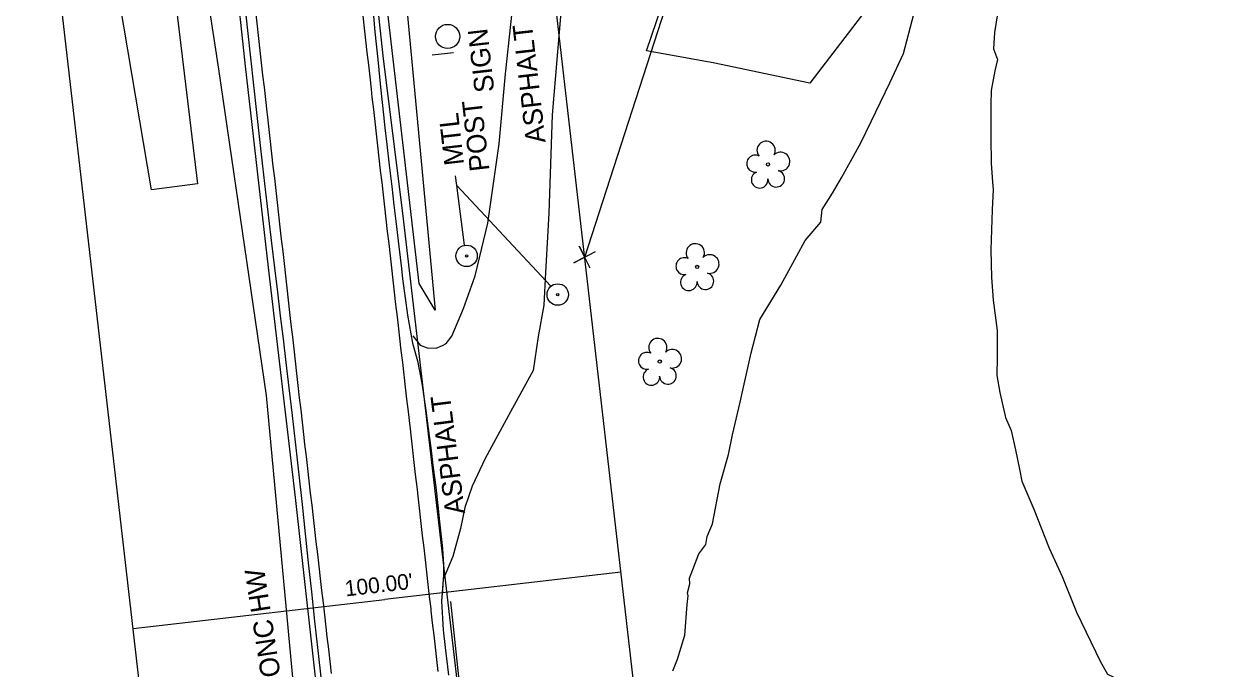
# Model space of a CAD drawing. Extents: x 472260 to 482161, y 489063 to 507124.
# Drawn here: x 478109.7 to 478356.2, y 497002.5 to 497133.8 of the extents above; entities that cross this region are included whole.
import ezdxf

# ---------------------------------------------------------------- set-up
doc = ezdxf.new("R2010")
doc.units = 0
for name, color, linetype in [('Exist Roads Change in Surface', 7, 'Continuous'), ('Exist Roads EOP Other Cogo Point CELL', 7, 'Continuous'), ('Exist Structure Minor Drop Inlet Cogo Elevation', 7, 'Continuous'), ('Exist Structure Minor Drop Inlet Cogo Number', 7, 'Continuous'), ('Exist Structure Minor Pipes CMP 15 Inch Cogo Comment', 7, 'Continuous'), ('Exist Structure Minor Pipes CMP 30 Inch', 7, 'Continuous'), ('Prop Drainage Structure Catch Basin Convert From Junction Box Label', 7, 'Continuous'), ('Prop Drainage Structure Drop Inlet Grate 2 Narrow Slots and Sag Grates 840 24 CELL', 7, 'Continuous'), ('Prop Drainage Structure Drop Inlet Grate 2 Wide Slots and Flat Grates 840 20 Label', 7, 'Continuous'), ('Prop Drainage Structure Pipe Collar Label', 7, 'Continuous'), ('Prop Drainage Structure Pipe Plug CELL', 7, 'Continuous'), ('Prop Drainage Structure Pipe RCP 24in Class III', 7, 'Continuous'), ('Prop Drainage Structure Pipe RCP 30in Class III', 7, 'Continuous'), ('Prop Drainage Structure Pipe RCP 48in Class IV', 7, 'Continuous'), ('Prop Drainage Structure Pipe Stub Out CELL', 7, 'Continuous'), ('Prop Drainage Structure Plot Symbol 20 Scale CELL', 7, 'Continuous'), ('Prop Drainage Structure Plot Symbol 50 Scale CELL', 7, 'Continuous'), ('Prop Drainage Structure Tops and Inverts LABEL', 7, 'Continuous'), ('Prop Earthen Structure Ditch Flow Line', 7, 'Continuous'), ('Prop Erosion Rip Rap Class I', 7, 'Continuous'), ('Prop Erosion Rip Rap Pad at Outlet Label', 7, 'Continuous')]:
    doc.layers.add(name, color=color, linetype=linetype)

msp = doc.modelspace()

# ---------------------------------------------------------------- linework, layer by layer
at = {"layer": 'Exist Roads EOP Other Cogo Point CELL'}
msp.add_line((478223.82, 497086.34), (478223.82, 497086.34), dxfattribs=at)
msp.add_lwpolyline([(478224.96, 497084.12), (478222.68, 497088.57), (478223.82, 497086.34), (478221.59, 497085.21), (478226.05, 497087.48)], dxfattribs=at)
at = {"layer": 'Exist Structure Minor Drop Inlet Cogo Elevation'}
for p, q in [((478344.04, 496042.24), (478169.39, 497559.09)), ((478244.7, 496030.8), (478097.62, 497308.11))]:
    msp.add_line(p, q, dxfattribs=at)
at = {"layer": 'Exist Structure Minor Drop Inlet Cogo Number'}
msp.add_line((478223.82, 497086.34), (478311.08, 497355.96), dxfattribs=at)
at = {"layer": 'Exist Structure Minor Pipes CMP 15 Inch Cogo Comment'}
for p in [(478231.21, 497022.18), (478131.86, 497010.75)]:
    msp.add_line(p, (478183.11, 497016.65), dxfattribs=at)
at = {"layer": 'Prop Drainage Structure Catch Basin Convert From Junction Box Label'}
for points in [[(478211.66, 496881.8), (478186.77, 497095.27), (478182.86, 497126.74), (478180.38, 497150.14), (478177.79, 497171.83)], [(478175.99, 496940.22), (478174.61, 496951.71), (478169.98, 496992.26), (478164.93, 497037.4), (478159.43, 497084.25), (478154.74, 497125.24), (478150.53, 497164.63)]]:
    msp.add_lwpolyline(points, dxfattribs=at)
at = {"layer": 'Prop Drainage Structure Drop Inlet Grate 2 Narrow Slots and Sag Grates 840 24 CELL'}
for points in [[(478172.27, 497001.6), (478171.99, 497004.09), (478171.7, 497006.57), (478171.42, 497009.05), (478171.19, 497011.02), (478170.9, 497013.5), (478170.61, 497015.99), (478170.32, 497018.47), (478170.04, 497020.95), (478169.75, 497023.43), (478169.46, 497025.91), (478169.17, 497028.4), (478168.88, 497030.88), (478168.59, 497033.36), (478168.31, 497035.84), (478168.02, 497038.32), (478167.73, 497040.81), (478167.44, 497043.29), (478167.15, 497045.77), (478166.86, 497048.25), (478166.63, 497050.26), (478166.35, 497052.75), (478166.07, 497055.23), (478165.78, 497057.71), (478165.5, 497060.2), (478165.22, 497062.68), (478164.94, 497065.16), (478164.66, 497067.65), (478164.37, 497070.13), (478164.09, 497072.61), (478163.81, 497075.09), (478163.53, 497077.58), (478163.24, 497080.06), (478162.96, 497082.54), (478162.68, 497085.03), (478162.4, 497087.51), (478162.12, 497089.99), (478161.83, 497092.47), (478161.55, 497094.96), (478161.27, 497097.44), (478160.99, 497099.92), (478160.71, 497102.41), (478160.42, 497104.89), (478160.14, 497107.37), (478159.86, 497109.85), (478159.58, 497112.34), (478159.3, 497114.82), (478159.17, 497115.95), (478158.89, 497118.43), (478158.6, 497120.91), (478158.32, 497123.4), (478158.04, 497125.88), (478157.76, 497128.36), (478157.48, 497130.85), (478157.19, 497133.33), (478156.91, 497135.81)], [(478178.67, 497135.45), (478178.94, 497132.96), (478179.22, 497130.48), (478179.49, 497128), (478179.77, 497125.51), (478180.05, 497123.03), (478180.32, 497120.54), (478180.5, 497118.9), (478180.79, 497116.42), (478181.07, 497113.94), (478181.36, 497111.45), (478181.64, 497108.97), (478181.92, 497106.49), (478182.21, 497104), (478182.49, 497101.52), (478182.78, 497099.04), (478183.06, 497096.56), (478183.34, 497094.07), (478183.63, 497091.59), (478183.91, 497089.11), (478184.2, 497086.62), (478184.48, 497084.14), (478184.76, 497081.66), (478185.05, 497079.18), (478185.33, 497076.69), (478185.62, 497074.21), (478185.9, 497071.73), (478186.12, 497069.82), (478186.41, 497067.34), (478186.7, 497064.86), (478186.98, 497062.38), (478187.27, 497059.89), (478187.56, 497057.41), (478187.85, 497054.93), (478188.14, 497052.45), (478188.19, 497052), (478188.48, 497049.51), (478188.76, 497047.03), (478189.05, 497044.55), (478189.33, 497042.07), (478189.62, 497039.58), (478189.9, 497037.1), (478190.19, 497034.62), (478190.47, 497032.14), (478190.76, 497029.66), (478191.05, 497027.17), (478191.33, 497024.69), (478191.62, 497022.21), (478191.9, 497019.73), (478192.19, 497017.25), (478192.47, 497014.76), (478192.52, 497014.37), (478192.8, 497011.89), (478193.09, 497009.41), (478193.37, 497006.93), (478193.66, 497004.44), (478193.94, 497001.96)]]:
    msp.add_lwpolyline(points, dxfattribs=at)
at = {"layer": 'Prop Drainage Structure Drop Inlet Grate 2 Wide Slots and Flat Grates 840 20 Label'}
for p, q in [((478261.15, 497105.21), (478261.15, 497105.21)), ((478246.73, 497084.35), (478246.73, 497084.35)), ((478239.11, 497065.08), (478239.11, 497065.08))]:
    msp.add_line(p, q, dxfattribs=at)
for centre in [(478261.15, 497105.21), (478246.73, 497084.35), (478239.11, 497065.08)]:
    msp.add_circle(centre, 0.326, dxfattribs=at)
for centre, radius, start, end in [((478260.76, 497108.08), 1.86, 330.1651, 219.7134), ((478258.54, 497105.36), 1.73, 62.6636, 279.3457), ((478263.69, 497105.79), 1.9, 257.1011, 134.1999), ((478259.44, 497102.09), 1.69, 111.5671, 6.231), ((478262.82, 497102.31), 1.7, 181.2822, 74.56), ((478246.35, 497087.22), 1.86, 330.1651, 219.7134), ((478249.28, 497084.94), 1.9, 257.1011, 134.1999), ((478244.13, 497084.5), 1.73, 62.6636, 279.3457), ((478245.03, 497081.23), 1.69, 111.5671, 6.231), ((478248.41, 497081.45), 1.7, 181.2822, 74.56), ((478238.72, 497067.95), 1.86, 330.1651, 219.7134), ((478236.5, 497065.23), 1.73, 62.6636, 279.3457), ((478241.66, 497065.66), 1.9, 257.1011, 134.1999), ((478237.41, 497061.95), 1.69, 111.5671, 6.231), ((478240.78, 497062.18), 1.7, 181.2822, 74.56)]:
    msp.add_arc(centre, radius, start, end, dxfattribs=at)
at = {"layer": 'Prop Drainage Structure Pipe Collar Label'}
msp.add_circle((478195.91, 497131.26), 2.46, dxfattribs=at)
at = {"layer": 'Prop Drainage Structure Pipe Plug CELL'}
msp.add_line((478197.08, 497127.9), (478192.79, 497127.43), dxfattribs=at)
at = {"layer": 'Prop Drainage Structure Pipe RCP 24in Class III'}
for points in [[(478241.79, 497002.14), (478242.69, 497004.5), (478244.19, 497009.4), (478244.7, 497015.63), (478244.92, 497017.38), (478244.74, 497018.04), (478245.22, 497019.85), (478245.19, 497020.97), (478247.07, 497025.92), (478248.51, 497027.82), (478248.73, 497029.45), (478249.85, 497032.07), (478251.4, 497040.18), (478253.09, 497046.15), (478253.95, 497050.2), (478255.5, 497056.81), (478257.75, 497066.84), (478259.5, 497073.64), (478263.76, 497080.64), (478267, 497086.62), (478268.69, 497089.71), (478271.9, 497093.46), (478272.18, 497096.05), (478274.3, 497099.38), (478276.15, 497102.59), (478280.04, 497109.6), (478282.18, 497113.94), (478285.95, 497121.8), (478288.76, 497127.78), (478290.85, 497135.79)], [(478307.96, 497136.26), (478307.28, 497132.06), (478307.08, 497128.73), (478307.88, 497126.6), (478307.37, 497124.26), (478306.58, 497120.26), (478306.49, 497117.38), (478306.5, 497110.62), (478306.6, 497105.5), (478306.85, 497101.6), (478306.99, 497100.14), (478306.82, 497096), (478306.55, 497087.85), (478306.65, 497082.18), (478307, 497077.6), (478307.82, 497071.42), (478307.78, 497066), (478307.75, 497062.28), (478308.37, 497058.77), (478309.49, 497053.72), (478310.66, 497051.06), (478311.54, 497047.09), (478312.35, 497043.16), (478312.86, 497040.74), (478315.31, 497035.02)], [(478315.31, 497035.02), (478318.4, 497027.12), (478321.03, 497021.32), (478323.97, 497014.09), (478328.83, 497003.94), (478330.29, 497001.46), (478331.4, 497000.89), (478331.91, 496999.94), (478331.97, 496998.31), (478337.03, 496987.68), (478341.6, 496978.32), (478343.97, 496974.1), (478346.87, 496967.02), (478348.64, 496960.96), (478350.79, 496956.5), (478351.39, 496954.32), (478351.18, 496953.76), (478354.17, 496946.85), (478355.96, 496941.52), (478356.2, 496940.16)]]:
    msp.add_lwpolyline(points, dxfattribs=at)
at = {"layer": 'Prop Drainage Structure Pipe Stub Out CELL'}
for points in [[(478170.24, 497000.26), (478169.56, 497006.29), (478168.9, 497012.27), (478168.25, 497018.21), (478167.62, 497024.1), (478166.99, 497030), (478166.34, 497035.98), (478165.68, 497042.03), (478164.99, 497048.16), (478164.32, 497054.13), (478163.67, 497059.72), (478163.06, 497064.92), (478162.47, 497069.73), (478161.9, 497074.41), (478161.31, 497079.21), (478160.71, 497084.14), (478160.1, 497089.18), (478159.48, 497094.33), (478158.88, 497099.57), (478158.27, 497104.89), (478157.68, 497110.31), (478157.08, 497115.8), (478156.48, 497121.32), (478155.87, 497126.88), (478155.25, 497132.48), (478154.63, 497138.12)], [(478180.72, 497136.18), (478181.11, 497132.23), (478181.69, 497126.55), (478182.27, 497120.93), (478182.86, 497115.31), (478183.15, 497112.68), (478183.54, 497109.26), (478184.03, 497105.05), (478184.53, 497100.71), (478184.97, 497096.91), (478185.35, 497093.64), (478185.96, 497088.51), (478186.49, 497084.01), (478186.75, 497081.91), (478187.25, 497078.03), (478187.74, 497074.55), (478188.79, 497068.84), (478189.78, 497065.24), (478190.68, 497060.69), (478191.49, 497055.11), (478191.97, 497051.45), (478192.48, 497047.49), (478192.99, 497043.43), (478193.48, 497039.5), (478193.92, 497035.81), (478194.29, 497032.47), (478194.84, 497027.03), (478195.09, 497023.7), (478195.09, 497021.63), (478194.65, 497016.28), (478195.04, 497010.48), (478195.43, 497006.88), (478196.1, 497001.22)]]:
    msp.add_lwpolyline(points, dxfattribs=at)
at = {"layer": 'Prop Drainage Structure Plot Symbol 20 Scale CELL'}
for centre, radius in [((478199.78, 497086.6), 2.18), ((478199.78, 497086.6), 0.24), ((478218.34, 497078.73), 2.18), ((478218.34, 497078.73), 0.24)]:
    msp.add_circle(centre, radius, dxfattribs=at)
at = {"layer": 'Prop Drainage Structure Plot Symbol 50 Scale CELL'}
msp.add_lwpolyline([(478196.51, 497016.23), (478200.72, 496976.63), (478205.75, 496938.31), (478209.04, 496914.92)], dxfattribs=at)
at = {"layer": 'Prop Drainage Structure Tops and Inverts LABEL'}
for points in [[(478190.09, 497080.94), (478179.04, 497176.49), (478167.62, 497291.69), (478149.68, 497459.52), (478153.94, 497461.52), (478164.92, 497407.53), (478169.64, 497380.94), (478176.79, 497323.8), (478179.27, 497301.23), (478182, 497244.2), (478186.73, 497178.82), (478185.59, 497158.67), (478193.35, 497075.53), (478190.09, 497080.94)], [(478141.65, 497174.35), (478149.25, 497124.62), (478158.96, 497058.2), (478166.01, 496982.58), (478178.06, 496884.14), (478154.97, 496858.56), (478116.58, 496816.35), (478093.34, 496801.61), (478073.88, 496796.87), (478056.27, 496795.04), (478052.86, 496799.11), (478045.86, 496797.88)]]:
    msp.add_lwpolyline(points, dxfattribs=at)
at = {"layer": 'Prop Earthen Structure Ditch Flow Line'}
for points in [[(478188.86, 497070.34), (478190.3, 497068.4), (478191.74, 497067.91), (478193.58, 497067.8), (478194.87, 497068.33), (478195.63, 497068.74), (478196.75, 497070.24), (478199.13, 497075.89), (478201.53, 497082.51), (478204.12, 497093.25), (478206.39, 497109.37), (478207.68, 497123.62), (478209.32, 497138.79), (478211.55, 497152.2), (478213.68, 497164.25), (478216.26, 497176.28)], [(478227.18, 497176.89), (478223.23, 497159.59), (478218.95, 497136.12), (478217.23, 497115.29), (478216.54, 497095.28), (478215.82, 497083.22), (478215.49, 497076.53), (478214.32, 497070.17), (478213.3, 497063.29), (478208.75, 497054.86), (478203.56, 497045.36), (478200.94, 497039.69), (478199.44, 497035.36), (478198.53, 497031.09), (478196.97, 497025.37), (478194.98, 497020.7), (478194.83, 497017.55)]]:
    msp.add_lwpolyline(points, dxfattribs=at)
at = {"layer": 'Prop Erosion Rip Rap Class I'}
for points in [[(478216.9, 497080.41), (478197.77, 497100.89), (478197.51, 497102.88)], [(478199.33, 497088.76), (478197.77, 497100.89), (478197.51, 497102.88)]]:
    msp.add_lwpolyline(points, dxfattribs=at)
at = {"layer": 'Prop Erosion Rip Rap Pad at Outlet Label'}
for points in [[(478134.86, 497185.26), (478144.98, 497101.27), (478135.65, 497100.07), (478121.98, 497180.8)], [(478327.62, 497156.61), (478311.98, 497139.3), (478302.03, 497149.63), (478288.6, 497146.54), (478269.66, 497121.73), (478249.98, 497125.92), (478236.38, 497128.35), (478239.52, 497137.47), (478252.96, 497154.16), (478273.28, 497186.57)]]:
    msp.add_lwpolyline(points, dxfattribs=at)

# ---------------------------------------------------------------- texts
at = {"layer": 'Exist Roads Change in Surface'}
for rotation, p in [(96.5619, (478215.87, 497109.75)), (97.2309, (478199.45, 497034.23))]:
    msp.add_text('ASPHALT', height=4, rotation=rotation, dxfattribs=at).set_placement(p)
at = {"layer": 'Exist Structure Minor Pipes CMP 15 Inch Cogo Comment'}
msp.add_text("100.00'", height=3.2, rotation=6.5685, dxfattribs=at).set_placement((478175.18, 497017.27))
at = {"layer": 'Exist Structure Minor Pipes CMP 30 Inch'}
msp.add_text('CONC HW', height=4, rotation=98.7857, dxfattribs=at).set_placement((478162.52, 496997.3))
at = {"layer": 'Prop Drainage Structure Pipe RCP 30in Class III'}
for s, p in [('POST', (478204.45, 497104.03)), ('MTL', (478199.27, 497105.24))]:
    msp.add_text(s, height=4, rotation=96.5619, dxfattribs=at).set_placement(p)
at = {"layer": 'Prop Drainage Structure Pipe RCP 48in Class IV'}
msp.add_text('SIGN', height=4, rotation=96.5619, dxfattribs=at).set_placement((478205.45, 497120.09))

doc.saveas('drawing.dxf')
